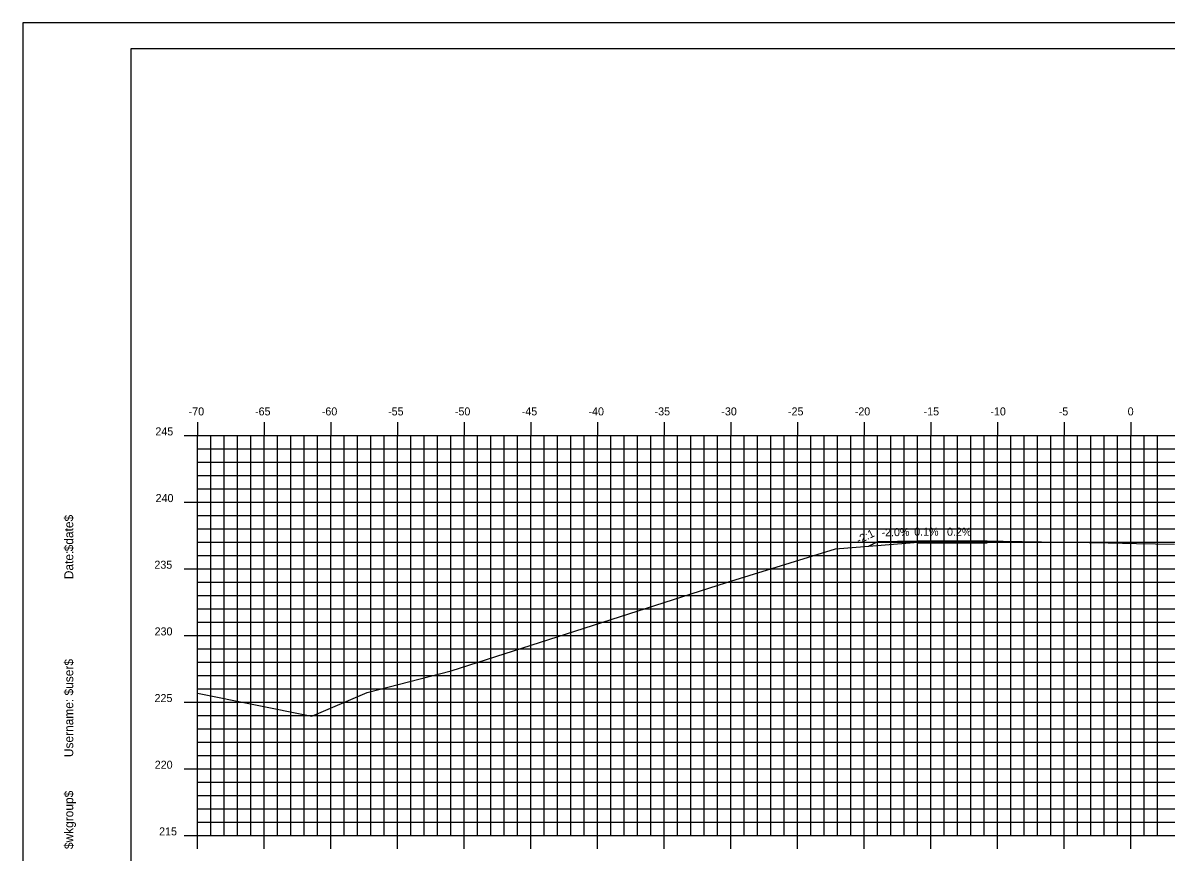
# Model space of a CAD drawing. Extents: x 1168600 to 1177589, y 610178 to 611246.
# Drawn here: x 1171110.7 to 1171196.4, y 610948.3 to 611010.5 of the extents above; entities that cross this region are included whole.
import ezdxf

# ---------------------------------------------------------------- set-up
doc = ezdxf.new("R2010")
doc.units = 0
for name, color, linetype in [('_Construction', 7, 'Continuous'), ('_Station Equation', 7, 'Continuous'), ('ANNOTATION', 7, 'Continuous'), ('D_Roadway_Edge_TW', 7, 'Continuous'), ('D_Slope_Direction', 7, 'Continuous'), ('D_Text_Standard', 7, 'Continuous'), ('H_V ANNOTATION', 7, 'Continuous'), ('MAJOR', 7, 'Continuous'), ('MATCH LINES', 7, 'Continuous'), ('MINOR', 7, 'Continuous')]:
    doc.layers.add(name, color=color, linetype=linetype)

msp = doc.modelspace()

# ---------------------------------------------------------------- linework, layer by layer
at = {"layer": '_Construction'}
for points in [[(1171110.682, 610900.537), (1171280.682, 610900.537), (1171280.682, 611010.537), (1171110.682, 611010.537)], [(1171118.776, 610903.596), (1171278.776, 610903.596), (1171278.776, 611008.596), (1171118.776, 611008.596)]]:
    msp.add_lwpolyline(points, close=True, dxfattribs=at)
at = {"layer": '_Station Equation'}
for points in [[(1171123.775, 610960.272), (1171132.35, 610958.538), (1171136.493, 610960.305), (1171142.797, 610961.927), (1171163.462, 610968.555), (1171171.624, 610971.092), (1171177.514, 610971.567), (1171179.002, 610971.673), (1171179.119, 610971.673), (1171179.194, 610971.673), (1171182.085, 610971.669), (1171184.194, 610971.665), (1171187.074, 610971.618), (1171189.194, 610971.584), (1171192.064, 610971.53), (1171194.194, 610971.491), (1171197.054, 610971.429)], [(1171123.775, 610960.272), (1171132.35, 610958.538), (1171136.493, 610960.305), (1171142.797, 610961.927), (1171163.462, 610968.555), (1171171.624, 610971.092), (1171177.515, 610971.567), (1171179.002, 610971.673), (1171179.119, 610971.673), (1171179.194, 610971.673), (1171182.086, 610971.669), (1171184.194, 610971.665), (1171187.075, 610971.618), (1171189.194, 610971.584), (1171192.065, 610971.53), (1171194.194, 610971.491), (1171197.055, 610971.429)]]:
    msp.add_lwpolyline(points, dxfattribs=at)
at = {"layer": 'D_Roadway_Edge_TW'}
msp.add_lwpolyline([(1171183.001, 610971.667), (1171179.002, 610971.673), (1171177.775, 610971.674), (1171177.775, 610971.549), (1171183.001, 610971.542), (1171183.001, 610971.667)], dxfattribs=at)
msp.add_lwpolyline([(1171183.001, 610971.667), (1171179.002, 610971.673), (1171177.775, 610971.674), (1171177.775, 610971.549), (1171183.001, 610971.542), (1171183.001, 610971.667)], dxfattribs=at)
at = {"layer": 'D_Slope_Direction'}
for points in [[(1171177.775, 610971.674), (1171174.776, 610971.614)], [(1171177.775, 610971.674), (1171174.776, 610971.614)], [(1171174.776, 610971.614), (1171174.135, 610971.295)], [(1171174.776, 610971.614), (1171174.135, 610971.295)], [(1171174.776, 610971.614), (1171174.135, 610971.295)], [(1171174.776, 610971.614), (1171174.135, 610971.295)], [(1171174.776, 610971.614), (1171174.135, 610971.295)], [(1171174.776, 610971.614), (1171174.135, 610971.295)], [(1171174.776, 610971.614), (1171174.135, 610971.295)]]:
    msp.add_lwpolyline(points, dxfattribs=at)
at = {"layer": 'D_Text_Standard'}
msp.add_lwpolyline([(1171174.135, 610971.295), (1171174.752, 610971.602), (1171174.776, 610971.614), (1171177.673, 610971.672), (1171177.775, 610971.674), (1171178.961, 610971.673), (1171179.002, 610971.673), (1171182.89, 610971.667), (1171183.001, 610971.667)], dxfattribs=at)
at = {"layer": 'MAJOR'}
for p, q in [((1171123.775, 610980.598), (1171123.775, 610979.596)), ((1171128.775, 610980.598), (1171128.775, 610979.596)), ((1171133.775, 610980.598), (1171133.775, 610979.596)), ((1171138.775, 610980.598), (1171138.775, 610979.596)), ((1171143.775, 610980.598), (1171143.775, 610979.596)), ((1171148.775, 610980.598), (1171148.775, 610979.596)), ((1171153.775, 610980.598), (1171153.775, 610979.596)), ((1171158.775, 610980.598), (1171158.775, 610979.596)), ((1171163.775, 610980.598), (1171163.775, 610979.596)), ((1171168.775, 610980.598), (1171168.775, 610979.596)), ((1171173.775, 610980.598), (1171173.775, 610979.596)), ((1171178.775, 610980.598), (1171178.775, 610979.596)), ((1171183.775, 610980.598), (1171183.775, 610979.596)), ((1171188.775, 610980.598), (1171188.775, 610979.596)), ((1171193.775, 610980.598), (1171193.775, 610979.596)), ((1171122.773, 610979.596), (1171123.775, 610979.596)), ((1171123.775, 610979.596), (1171263.775, 610979.596)), ((1171123.775, 610949.596), (1171123.775, 610979.596)), ((1171123.775, 610949.596), (1171123.775, 610979.596)), ((1171123.775, 610979.596), (1171263.775, 610979.596)), ((1171128.775, 610949.596), (1171128.775, 610979.596)), ((1171133.775, 610949.596), (1171133.775, 610979.596)), ((1171138.775, 610949.596), (1171138.775, 610979.596)), ((1171143.775, 610949.596), (1171143.775, 610979.596)), ((1171148.775, 610949.596), (1171148.775, 610979.596)), ((1171153.775, 610949.596), (1171153.775, 610979.596)), ((1171158.775, 610949.596), (1171158.775, 610979.596)), ((1171163.775, 610949.596), (1171163.775, 610979.596)), ((1171168.775, 610949.596), (1171168.775, 610979.596)), ((1171173.775, 610949.596), (1171173.775, 610979.596)), ((1171178.775, 610949.596), (1171178.775, 610979.596)), ((1171183.775, 610949.596), (1171183.775, 610979.596)), ((1171188.775, 610949.596), (1171188.775, 610979.596)), ((1171193.775, 610949.596), (1171193.775, 610979.596)), ((1171122.773, 610974.596), (1171123.775, 610974.596)), ((1171123.775, 610974.596), (1171263.775, 610974.596)), ((1171122.773, 610969.596), (1171123.775, 610969.596)), ((1171123.775, 610969.596), (1171263.775, 610969.596)), ((1171122.773, 610964.596), (1171123.775, 610964.596)), ((1171123.775, 610964.596), (1171263.775, 610964.596)), ((1171122.773, 610959.596), (1171123.775, 610959.596)), ((1171123.775, 610959.596), (1171263.775, 610959.596)), ((1171122.773, 610954.596), (1171123.775, 610954.596)), ((1171123.775, 610954.596), (1171263.775, 610954.596)), ((1171122.773, 610949.596), (1171123.775, 610949.596)), ((1171123.775, 610949.596), (1171263.775, 610949.596)), ((1171123.775, 610949.596), (1171263.775, 610949.596)), ((1171123.775, 610948.594), (1171123.775, 610949.596)), ((1171128.775, 610948.594), (1171128.775, 610949.596)), ((1171133.775, 610948.594), (1171133.775, 610949.596)), ((1171138.775, 610948.594), (1171138.775, 610949.596)), ((1171143.775, 610948.594), (1171143.775, 610949.596)), ((1171148.775, 610948.594), (1171148.775, 610949.596)), ((1171153.775, 610948.594), (1171153.775, 610949.596)), ((1171158.775, 610948.594), (1171158.775, 610949.596)), ((1171163.775, 610948.594), (1171163.775, 610949.596)), ((1171168.775, 610948.594), (1171168.775, 610949.596)), ((1171173.775, 610948.594), (1171173.775, 610949.596)), ((1171178.775, 610948.594), (1171178.775, 610949.596)), ((1171183.775, 610948.594), (1171183.775, 610949.596)), ((1171188.775, 610948.594), (1171188.775, 610949.596)), ((1171193.775, 610948.594), (1171193.775, 610949.596))]:
    msp.add_line(p, q, dxfattribs=at)
at = {"layer": 'MATCH LINES'}
msp.add_lwpolyline([(1171177.775, 610971.674), (1171177.775, 610971.549)], dxfattribs=at)
msp.add_lwpolyline([(1171177.775, 610971.674), (1171177.775, 610971.549)], dxfattribs=at)
at = {"layer": 'MINOR'}
for p, q in [((1171124.775, 610949.596), (1171124.775, 610979.596)), ((1171125.775, 610949.596), (1171125.775, 610979.596)), ((1171126.775, 610949.596), (1171126.775, 610979.596)), ((1171127.775, 610949.596), (1171127.775, 610979.596)), ((1171129.775, 610949.596), (1171129.775, 610979.596)), ((1171130.775, 610949.596), (1171130.775, 610979.596)), ((1171131.775, 610949.596), (1171131.775, 610979.596)), ((1171132.775, 610949.596), (1171132.775, 610979.596)), ((1171134.775, 610949.596), (1171134.775, 610979.596)), ((1171135.775, 610949.596), (1171135.775, 610979.596)), ((1171136.775, 610949.596), (1171136.775, 610979.596)), ((1171137.775, 610949.596), (1171137.775, 610979.596)), ((1171139.775, 610949.596), (1171139.775, 610979.596)), ((1171140.775, 610949.596), (1171140.775, 610979.596)), ((1171141.775, 610949.596), (1171141.775, 610979.596)), ((1171142.775, 610949.596), (1171142.775, 610979.596)), ((1171144.775, 610949.596), (1171144.775, 610979.596)), ((1171145.775, 610949.596), (1171145.775, 610979.596)), ((1171146.775, 610949.596), (1171146.775, 610979.596)), ((1171147.775, 610949.596), (1171147.775, 610979.596)), ((1171149.775, 610949.596), (1171149.775, 610979.596)), ((1171150.775, 610949.596), (1171150.775, 610979.596)), ((1171151.775, 610949.596), (1171151.775, 610979.596)), ((1171152.775, 610949.596), (1171152.775, 610979.596)), ((1171154.775, 610949.596), (1171154.775, 610979.596)), ((1171155.775, 610949.596), (1171155.775, 610979.596)), ((1171156.775, 610949.596), (1171156.775, 610979.596)), ((1171157.775, 610949.596), (1171157.775, 610979.596)), ((1171159.775, 610949.596), (1171159.775, 610979.596)), ((1171160.775, 610949.596), (1171160.775, 610979.596)), ((1171161.775, 610949.596), (1171161.775, 610979.596)), ((1171162.775, 610949.596), (1171162.775, 610979.596)), ((1171164.775, 610949.596), (1171164.775, 610979.596)), ((1171165.775, 610949.596), (1171165.775, 610979.596)), ((1171166.775, 610949.596), (1171166.775, 610979.596)), ((1171167.775, 610949.596), (1171167.775, 610979.596)), ((1171169.775, 610949.596), (1171169.775, 610979.596)), ((1171170.775, 610949.596), (1171170.775, 610979.596)), ((1171171.775, 610949.596), (1171171.775, 610979.596)), ((1171172.775, 610949.596), (1171172.775, 610979.596)), ((1171174.775, 610949.596), (1171174.775, 610979.596)), ((1171175.775, 610949.596), (1171175.775, 610979.596)), ((1171176.775, 610949.596), (1171176.775, 610979.596)), ((1171177.775, 610949.596), (1171177.775, 610979.596)), ((1171179.775, 610949.596), (1171179.775, 610979.596)), ((1171180.775, 610949.596), (1171180.775, 610979.596)), ((1171181.775, 610949.596), (1171181.775, 610979.596)), ((1171182.775, 610949.596), (1171182.775, 610979.596)), ((1171184.775, 610949.596), (1171184.775, 610979.596)), ((1171185.775, 610949.596), (1171185.775, 610979.596)), ((1171186.775, 610949.596), (1171186.775, 610979.596)), ((1171187.775, 610949.596), (1171187.775, 610979.596)), ((1171189.775, 610949.596), (1171189.775, 610979.596)), ((1171190.775, 610949.596), (1171190.775, 610979.596)), ((1171191.775, 610949.596), (1171191.775, 610979.596)), ((1171192.775, 610949.596), (1171192.775, 610979.596)), ((1171194.775, 610949.596), (1171194.775, 610979.596)), ((1171195.775, 610949.596), (1171195.775, 610979.596)), ((1171123.775, 610978.596), (1171263.775, 610978.596)), ((1171123.775, 610978.596), (1171124.777, 610978.596)), ((1171123.775, 610977.596), (1171263.775, 610977.596)), ((1171123.775, 610977.596), (1171124.777, 610977.596)), ((1171123.775, 610976.596), (1171263.775, 610976.596)), ((1171123.775, 610976.596), (1171124.777, 610976.596)), ((1171123.775, 610975.596), (1171263.775, 610975.596)), ((1171123.775, 610975.596), (1171124.777, 610975.596)), ((1171123.775, 610973.596), (1171263.775, 610973.596)), ((1171123.775, 610973.596), (1171124.777, 610973.596)), ((1171123.775, 610972.596), (1171263.775, 610972.596)), ((1171123.775, 610972.596), (1171124.777, 610972.596)), ((1171123.775, 610971.596), (1171263.775, 610971.596)), ((1171123.775, 610971.596), (1171124.777, 610971.596)), ((1171123.775, 610970.596), (1171263.775, 610970.596)), ((1171123.775, 610970.596), (1171124.777, 610970.596)), ((1171123.775, 610968.596), (1171263.775, 610968.596)), ((1171123.775, 610968.596), (1171124.777, 610968.596)), ((1171123.775, 610967.596), (1171263.775, 610967.596)), ((1171123.775, 610967.596), (1171124.777, 610967.596)), ((1171123.775, 610966.596), (1171263.775, 610966.596)), ((1171123.775, 610966.596), (1171124.777, 610966.596)), ((1171123.775, 610965.596), (1171263.775, 610965.596)), ((1171123.775, 610965.596), (1171124.777, 610965.596)), ((1171123.775, 610963.596), (1171263.775, 610963.596)), ((1171123.775, 610963.596), (1171124.777, 610963.596)), ((1171123.775, 610962.596), (1171263.775, 610962.596)), ((1171123.775, 610962.596), (1171124.777, 610962.596)), ((1171123.775, 610961.596), (1171263.775, 610961.596)), ((1171123.775, 610961.596), (1171124.777, 610961.596)), ((1171123.775, 610960.596), (1171263.775, 610960.596)), ((1171123.775, 610960.596), (1171124.777, 610960.596)), ((1171123.775, 610958.596), (1171263.775, 610958.596)), ((1171123.775, 610958.596), (1171124.777, 610958.596)), ((1171123.775, 610957.596), (1171263.775, 610957.596)), ((1171123.775, 610957.596), (1171124.777, 610957.596)), ((1171123.775, 610956.596), (1171263.775, 610956.596)), ((1171123.775, 610956.596), (1171124.777, 610956.596)), ((1171123.775, 610955.596), (1171263.775, 610955.596)), ((1171123.775, 610955.596), (1171124.777, 610955.596)), ((1171123.775, 610953.596), (1171263.775, 610953.596)), ((1171123.775, 610953.596), (1171124.777, 610953.596)), ((1171123.775, 610952.596), (1171263.775, 610952.596)), ((1171123.775, 610952.596), (1171124.777, 610952.596)), ((1171123.775, 610951.596), (1171263.775, 610951.596)), ((1171123.775, 610951.596), (1171124.777, 610951.596)), ((1171123.775, 610950.596), (1171263.775, 610950.596)), ((1171123.775, 610950.596), (1171124.777, 610950.596))]:
    msp.add_line(p, q, dxfattribs=at)

# ---------------------------------------------------------------- texts
at = {"layer": '_Construction'}
for s, p in [('$date$', (1171114.461, 610970.901)), ('Date:', (1171114.461, 610968.813)), ('$user$', (1171114.461, 610960.088)), ('Username:', (1171114.461, 610955.464)), ('$wkgroup$', (1171114.461, 610948.566))]:
    msp.add_text(s, height=0.6696, rotation=90, dxfattribs=at).set_placement(p)
at = {"layer": 'ANNOTATION'}
for s, rotation, p in [('-2.0%', 1.1444, (1171175.079, 610972.02)), ('0.1%', 359.95166, (1171177.524, 610972.074)), ('0.2%', 359.91246, (1171179.986, 610972.071)), ('-2:1', 26.5073, (1171173.374, 610971.432))]:
    msp.add_text(s, height=0.6, rotation=rotation, dxfattribs=at).set_placement(p)
at = {"layer": 'H_V ANNOTATION'}
for s, p in [('-70', (1171123.117, 610981.096)), ('-65', (1171128.093, 610981.096)), ('-60', (1171133.101, 610981.096)), ('-55', (1171138.072, 610981.096)), ('-50', (1171143.08, 610981.096)), ('-45', (1171148.093, 610981.096)), ('-40', (1171153.101, 610981.096)), ('-35', (1171158.056, 610981.096)), ('-30', (1171163.064, 610981.096)), ('-25', (1171168.061, 610981.096)), ('-20', (1171173.069, 610981.096)), ('-15', (1171178.232, 610981.096)), ('-10', (1171183.24, 610981.096)), ('-5', (1171188.366, 610981.096)), ('0', (1171193.535, 610981.096)), ('245', (1171120.622, 610979.596)), ('240', (1171120.638, 610974.596)), ('235', (1171120.547, 610969.596)), ('230', (1171120.563, 610964.596)), ('225', (1171120.557, 610959.596)), ('220', (1171120.573, 610954.596)), ('215', (1171120.9, 610949.596))]:
    msp.add_text(s, height=0.6, dxfattribs=at).set_placement(p)

doc.saveas('drawing.dxf')
